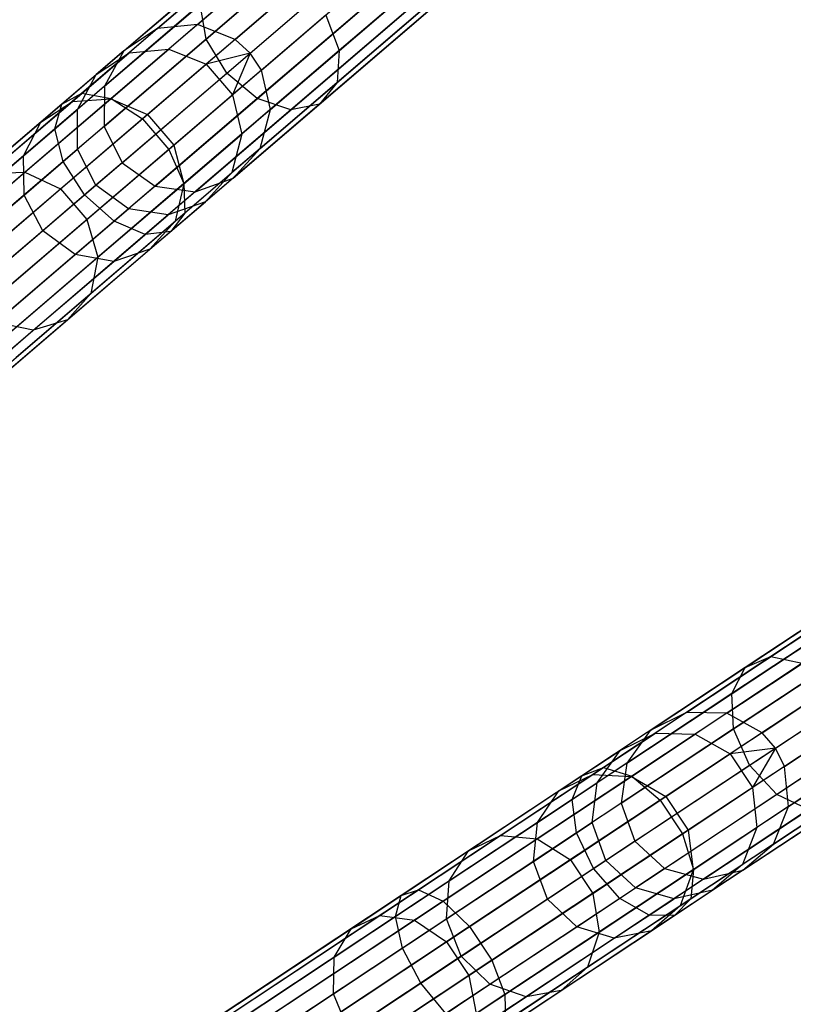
# Model space of a CAD drawing. Extents: x -91 to 92, y -91 to 92.
# Tile 315 of 319: x 61 to 70, y 44 to 55. Entities that reach past the tile are written whole.
import ezdxf

# ---------------------------------------------------------------- set-up
doc = ezdxf.new("R2010")
doc.units = 0
doc.header["$LTSCALE"] = 25.4
doc.layers.get('0').update_dxf_attribs({"linetype": 'CONTINUOUS'})

# ---------------------------------------------------------------- blocks, each defined once
blk = doc.blocks.new('NL2500012258_STL_2')
at = {"color": 0}
for p, q in [((155.489, 54.866, 158.947), (161.33, 59.87, 48.947)), ((155.489, 54.866, 158.947), (161.33, 59.87, 48.947)), ((155.013, 54.817, 158.92), (160.855, 59.821, 48.92)), ((155.013, 54.817, 158.92), (160.855, 59.821, 48.92)), ((155.933, 54.688, 158.963), (161.774, 59.693, 48.963)), ((155.933, 54.688, 158.963), (161.774, 59.693, 48.963)), ((154.616, 54.552, 158.887), (160.457, 59.557, 48.887)), ((154.616, 54.552, 158.887), (160.457, 59.557, 48.887)), ((156.111, 54.526, 158.965), (161.952, 59.53, 48.965)), ((156.111, 54.526, 158.965), (161.952, 59.53, 48.965)), ((156.244, 54.325, 158.963), (162.086, 59.329, 48.963)), ((156.244, 54.325, 158.963), (162.086, 59.329, 48.963)), ((154.387, 54.133, 158.856), (160.229, 59.137, 48.856)), ((154.387, 54.133, 158.856), (160.229, 59.137, 48.856)), ((156.352, 53.859, 158.947), (162.193, 58.863, 48.947)), ((156.352, 53.859, 158.947), (162.193, 58.863, 48.947)), ((154.38, 53.655, 158.833), (160.221, 58.659, 48.833)), ((154.38, 53.655, 158.833), (160.221, 58.659, 48.833)), ((156.23, 53.397, 158.92), (162.071, 58.401, 48.92)), ((156.23, 53.397, 158.92), (162.071, 58.401, 48.92)), ((154.596, 53.227, 158.825), (160.437, 58.232, 48.825)), ((154.596, 53.227, 158.825), (160.437, 58.232, 48.825)), ((155.908, 53.044, 158.887), (161.749, 58.049, 48.887)), ((155.908, 53.044, 158.887), (161.749, 58.049, 48.887)), ((154.985, 52.949, 158.833), (160.826, 57.953, 48.833)), ((154.985, 52.949, 158.833), (160.826, 57.953, 48.833)), ((155.458, 52.883, 158.856), (161.3, 57.887, 48.856)), ((155.458, 52.883, 158.856), (161.3, 57.887, 48.856)), ((157.065, 55.955, 35.542), (155.59, 54.691, 33.459)), ((157.065, 55.955, 35.542), (155.59, 54.691, 33.459)), ((158.767, 55.928, 34.519), (157.166, 54.556, 32.258)), ((158.767, 55.928, 34.519), (157.166, 54.556, 32.258)), ((155.923, 55.596, 32.548), (154.119, 54.051, 30.661)), ((155.923, 55.596, 32.548), (154.119, 54.051, 30.661)), ((156.303, 55.563, 32.258), (154.464, 53.988, 30.336)), ((156.303, 55.563, 32.258), (154.464, 53.988, 30.336)), ((155.833, 54.288, 33.543), (157.3, 55.544, 35.613)), ((155.833, 54.288, 33.543), (157.3, 55.544, 35.613)), ((155.641, 55.43, 32.897), (153.879, 53.921, 31.055)), ((155.641, 55.43, 32.897), (153.879, 53.921, 31.055)), ((158.71, 55.522, 34.766), (157.14, 54.176, 32.548)), ((158.71, 55.522, 34.766), (157.14, 54.176, 32.548)), ((156.693, 55.34, 32.095), (154.835, 53.748, 30.152)), ((156.693, 55.34, 32.095), (154.835, 53.748, 30.152)), ((157.67, 55.249, 35.542), (156.195, 53.986, 33.459)), ((157.67, 55.249, 35.542), (156.195, 53.986, 33.459)), ((158.467, 55.237, 35.063), (156.932, 53.922, 32.897)), ((158.467, 55.237, 35.063), (156.932, 53.922, 32.897)), ((155.52, 55.104, 33.225), (153.799, 53.628, 31.425)), ((155.52, 55.104, 33.225), (153.799, 53.628, 31.425)), ((155.59, 54.691, 33.459), (155.52, 55.104, 33.225)), ((155.59, 54.691, 33.459), (155.52, 55.104, 33.225)), ((158.091, 55.138, 35.343), (156.591, 53.854, 33.225)), ((158.091, 55.138, 35.343), (156.591, 53.854, 33.225)), ((157.005, 54.976, 32.095), (155.146, 53.384, 30.152)), ((157.005, 54.976, 32.095), (155.146, 53.384, 30.152)), ((157.005, 54.976, 32.095), (157.166, 54.556, 32.258)), ((157.005, 54.976, 32.095), (157.166, 54.556, 32.258)), ((155.489, 54.866, 158.947), (155.013, 54.817, 158.92)), ((155.489, 54.866, 158.947), (155.013, 54.817, 158.92)), ((155.489, 54.866, 158.947), (155.148, 54.574, 162.026)), ((155.489, 54.866, 158.947), (155.148, 54.574, 162.026)), ((155.933, 54.688, 158.963), (155.489, 54.866, 158.947)), ((155.933, 54.688, 158.963), (155.489, 54.866, 158.947)), ((155.013, 54.817, 158.92), (154.616, 54.552, 158.887)), ((155.013, 54.817, 158.92), (154.616, 54.552, 158.887)), ((155.013, 54.817, 158.92), (154.679, 54.53, 161.94)), ((155.013, 54.817, 158.92), (154.679, 54.53, 161.94)), ((155.59, 54.691, 33.459), (153.896, 53.24, 31.687)), ((155.59, 54.691, 33.459), (153.896, 53.24, 31.687)), ((155.933, 54.688, 158.963), (155.588, 54.393, 162.075)), ((155.933, 54.688, 158.963), (155.588, 54.393, 162.075)), ((155.833, 54.288, 33.543), (155.59, 54.691, 33.459)), ((155.833, 54.288, 33.543), (155.59, 54.691, 33.459)), ((156.111, 54.526, 158.965), (155.933, 54.688, 158.963)), ((156.111, 54.526, 158.965), (155.933, 54.688, 158.963)), ((154.005, 53.953, 164.861), (154.679, 54.53, 161.94)), ((154.005, 53.953, 164.861), (154.679, 54.53, 161.94)), ((154.616, 54.552, 158.887), (154.289, 54.272, 161.837)), ((154.616, 54.552, 158.887), (154.289, 54.272, 161.837)), ((154.289, 54.272, 161.837), (154.679, 54.53, 161.94)), ((154.289, 54.272, 161.837), (154.679, 54.53, 161.94)), ((154.616, 54.552, 158.887), (154.387, 54.133, 158.856)), ((154.616, 54.552, 158.887), (154.387, 54.133, 158.856)), ((154.461, 53.985, 165.003), (155.148, 54.574, 162.026)), ((154.461, 53.985, 165.003), (155.148, 54.574, 162.026)), ((154.679, 54.53, 161.94), (155.148, 54.574, 162.026)), ((154.679, 54.53, 161.94), (155.148, 54.574, 162.026)), ((155.148, 54.574, 162.026), (155.588, 54.393, 162.075)), ((155.148, 54.574, 162.026), (155.588, 54.393, 162.075)), ((157.166, 54.556, 32.258), (155.327, 52.981, 30.336)), ((157.166, 54.556, 32.258), (155.327, 52.981, 30.336)), ((156.111, 54.526, 158.965), (155.588, 54.393, 162.075)), ((156.111, 54.526, 158.965), (155.588, 54.393, 162.075)), ((156.111, 54.526, 158.965), (155.9, 54.03, 162.075)), ((156.111, 54.526, 158.965), (155.9, 54.03, 162.075)), ((156.244, 54.325, 158.963), (156.111, 54.526, 158.965)), ((156.244, 54.325, 158.963), (156.111, 54.526, 158.965)), ((157.166, 54.556, 32.258), (157.14, 54.176, 32.548)), ((157.166, 54.556, 32.258), (157.14, 54.176, 32.548)), ((154.894, 53.798, 165.084), (155.588, 54.393, 162.075)), ((154.894, 53.798, 165.084), (155.588, 54.393, 162.075)), ((155.588, 54.393, 162.075), (155.9, 54.03, 162.075)), ((155.588, 54.393, 162.075), (155.9, 54.03, 162.075)), ((153.631, 53.708, 164.689), (154.289, 54.272, 161.837)), ((153.631, 53.708, 164.689), (154.289, 54.272, 161.837)), ((154.068, 53.859, 161.739), (154.289, 54.272, 161.837)), ((154.068, 53.859, 161.739), (154.289, 54.272, 161.837)), ((154.15, 52.845, 31.782), (155.833, 54.288, 33.543)), ((154.15, 52.845, 31.782), (155.833, 54.288, 33.543)), ((156.195, 53.986, 33.459), (155.833, 54.288, 33.543)), ((156.195, 53.986, 33.459), (155.833, 54.288, 33.543)), ((156.244, 54.325, 158.963), (155.9, 54.03, 162.075)), ((156.244, 54.325, 158.963), (155.9, 54.03, 162.075)), ((156.352, 53.859, 158.947), (156.244, 54.325, 158.963)), ((156.352, 53.859, 158.947), (156.244, 54.325, 158.963)), ((154.387, 54.133, 158.856), (154.068, 53.859, 161.739)), ((154.387, 54.133, 158.856), (154.068, 53.859, 161.739)), ((154.387, 54.133, 158.856), (154.38, 53.655, 158.833)), ((154.387, 54.133, 158.856), (154.38, 53.655, 158.833)), ((157.14, 54.176, 32.548), (155.336, 52.631, 30.661)), ((157.14, 54.176, 32.548), (155.336, 52.631, 30.661)), ((157.14, 54.176, 32.548), (156.932, 53.922, 32.897)), ((157.14, 54.176, 32.548), (156.932, 53.922, 32.897)), ((154.119, 54.051, 30.661), (152.123, 52.34, 29.149)), ((154.119, 54.051, 30.661), (152.123, 52.34, 29.149)), ((153.879, 53.921, 31.055), (154.119, 54.051, 30.661)), ((153.879, 53.921, 31.055), (154.119, 54.051, 30.661)), ((154.119, 54.051, 30.661), (154.464, 53.988, 30.336)), ((154.119, 54.051, 30.661), (154.464, 53.988, 30.336)), ((155.205, 53.435, 165.084), (155.9, 54.03, 162.075)), ((155.205, 53.435, 165.084), (155.9, 54.03, 162.075)), ((155.9, 54.03, 162.075), (156.011, 53.567, 162.026)), ((155.9, 54.03, 162.075), (156.011, 53.567, 162.026)), ((153.879, 53.921, 31.055), (151.929, 52.25, 29.578)), ((153.879, 53.921, 31.055), (151.929, 52.25, 29.578)), ((154.464, 53.988, 30.336), (152.429, 52.245, 28.794)), ((154.464, 53.988, 30.336), (152.429, 52.245, 28.794)), ((153.007, 53.098, 167.616), (154.005, 53.953, 164.861)), ((153.007, 53.098, 167.616), (154.005, 53.953, 164.861)), ((153.444, 53.114, 167.811), (154.461, 53.985, 165.003)), ((153.444, 53.114, 167.811), (154.461, 53.985, 165.003)), ((153.631, 53.708, 164.689), (154.005, 53.953, 164.861)), ((153.631, 53.708, 164.689), (154.005, 53.953, 164.861)), ((153.799, 53.628, 31.425), (153.879, 53.921, 31.055)), ((153.799, 53.628, 31.425), (153.879, 53.921, 31.055)), ((154.005, 53.953, 164.861), (154.461, 53.985, 165.003)), ((154.005, 53.953, 164.861), (154.461, 53.985, 165.003)), ((154.461, 53.985, 165.003), (154.894, 53.798, 165.084)), ((154.461, 53.985, 165.003), (154.894, 53.798, 165.084)), ((154.464, 53.988, 30.336), (154.835, 53.748, 30.152)), ((154.464, 53.988, 30.336), (154.835, 53.748, 30.152)), ((156.195, 53.986, 33.459), (154.501, 52.534, 31.687)), ((156.195, 53.986, 33.459), (154.501, 52.534, 31.687)), ((156.932, 53.922, 32.897), (155.171, 52.413, 31.055)), ((156.932, 53.922, 32.897), (155.171, 52.413, 31.055)), ((156.591, 53.854, 33.225), (156.195, 53.986, 33.459)), ((156.591, 53.854, 33.225), (156.195, 53.986, 33.459)), ((156.932, 53.922, 32.897), (156.591, 53.854, 33.225)), ((156.932, 53.922, 32.897), (156.591, 53.854, 33.225)), ((153.425, 53.308, 164.527), (154.068, 53.859, 161.739)), ((153.425, 53.308, 164.527), (154.068, 53.859, 161.739)), ((153.866, 52.917, 167.922), (154.894, 53.798, 165.084)), ((153.866, 52.917, 167.922), (154.894, 53.798, 165.084)), ((154.066, 53.386, 161.67), (154.068, 53.859, 161.739)), ((154.066, 53.386, 161.67), (154.068, 53.859, 161.739)), ((156.591, 53.854, 33.225), (154.869, 52.378, 31.425)), ((156.591, 53.854, 33.225), (154.869, 52.378, 31.425)), ((154.894, 53.798, 165.084), (155.205, 53.435, 165.084)), ((154.894, 53.798, 165.084), (155.205, 53.435, 165.084)), ((156.352, 53.859, 158.947), (156.011, 53.567, 162.026)), ((156.352, 53.859, 158.947), (156.011, 53.567, 162.026)), ((156.23, 53.397, 158.92), (156.352, 53.859, 158.947)), ((156.23, 53.397, 158.92), (156.352, 53.859, 158.947)), ((152.656, 52.873, 167.38), (153.631, 53.708, 164.689)), ((152.656, 52.873, 167.38), (153.631, 53.708, 164.689)), ((154.835, 53.748, 30.152), (152.778, 51.985, 28.593)), ((154.835, 53.748, 30.152), (152.778, 51.985, 28.593)), ((153.425, 53.308, 164.527), (153.631, 53.708, 164.689)), ((153.425, 53.308, 164.527), (153.631, 53.708, 164.689)), ((154.835, 53.748, 30.152), (155.146, 53.384, 30.152)), ((154.835, 53.748, 30.152), (155.146, 53.384, 30.152)), ((153.799, 53.628, 31.425), (151.892, 51.995, 29.981)), ((153.799, 53.628, 31.425), (151.892, 51.995, 29.981)), ((153.896, 53.24, 31.687), (153.799, 53.628, 31.425)), ((153.896, 53.24, 31.687), (153.799, 53.628, 31.425)), ((154.38, 53.655, 158.833), (154.066, 53.386, 161.67)), ((154.38, 53.655, 158.833), (154.066, 53.386, 161.67)), ((154.38, 53.655, 158.833), (154.596, 53.227, 158.825)), ((154.38, 53.655, 158.833), (154.596, 53.227, 158.825)), ((155.324, 52.978, 165.003), (156.011, 53.567, 162.026)), ((155.324, 52.978, 165.003), (156.011, 53.567, 162.026)), ((156.011, 53.567, 162.026), (155.895, 53.11, 161.94)), ((156.011, 53.567, 162.026), (155.895, 53.11, 161.94)), ((154.177, 52.554, 167.922), (155.205, 53.435, 165.084)), ((154.177, 52.554, 167.922), (155.205, 53.435, 165.084)), ((155.205, 53.435, 165.084), (155.324, 52.978, 165.003)), ((155.205, 53.435, 165.084), (155.324, 52.978, 165.003)), ((152.472, 52.492, 167.157), (153.425, 53.308, 164.527)), ((152.472, 52.492, 167.157), (153.425, 53.308, 164.527)), ((155.146, 53.384, 30.152), (153.089, 51.622, 28.593)), ((155.146, 53.384, 30.152), (153.089, 51.622, 28.593)), ((153.433, 52.843, 164.412), (153.425, 53.308, 164.527)), ((153.433, 52.843, 164.412), (153.425, 53.308, 164.527)), ((153.433, 52.843, 164.412), (154.066, 53.386, 161.67)), ((153.433, 52.843, 164.412), (154.066, 53.386, 161.67)), ((154.283, 52.96, 161.645), (154.066, 53.386, 161.67)), ((154.283, 52.96, 161.645), (154.066, 53.386, 161.67)), ((155.146, 53.384, 30.152), (155.327, 52.981, 30.336)), ((155.146, 53.384, 30.152), (155.327, 52.981, 30.336)), ((156.23, 53.397, 158.92), (155.895, 53.11, 161.94)), ((156.23, 53.397, 158.92), (155.895, 53.11, 161.94)), ((155.908, 53.044, 158.887), (156.23, 53.397, 158.92)), ((155.908, 53.044, 158.887), (156.23, 53.397, 158.92)), ((153.896, 53.24, 31.687), (152.021, 51.634, 30.267)), ((153.896, 53.24, 31.687), (152.021, 51.634, 30.267)), ((154.15, 52.845, 31.782), (153.896, 53.24, 31.687)), ((154.15, 52.845, 31.782), (153.896, 53.24, 31.687)), ((154.596, 53.227, 158.825), (154.283, 52.96, 161.645)), ((154.596, 53.227, 158.825), (154.283, 52.96, 161.645)), ((154.596, 53.227, 158.825), (154.985, 52.949, 158.833)), ((154.596, 53.227, 158.825), (154.985, 52.949, 158.833)), ((152.119, 51.979, 170.388), (153.444, 53.114, 167.811)), ((152.119, 51.979, 170.388), (153.444, 53.114, 167.811)), ((153.007, 53.098, 167.616), (153.444, 53.114, 167.811)), ((153.007, 53.098, 167.616), (153.444, 53.114, 167.811)), ((153.444, 53.114, 167.811), (153.866, 52.917, 167.922)), ((153.444, 53.114, 167.811), (153.866, 52.917, 167.922)), ((155.222, 52.533, 164.861), (155.895, 53.11, 161.94)), ((155.222, 52.533, 164.861), (155.895, 53.11, 161.94)), ((155.895, 53.11, 161.94), (155.581, 52.764, 161.837)), ((155.895, 53.11, 161.94), (155.581, 52.764, 161.837)), ((155.327, 52.981, 30.336), (153.292, 51.237, 28.794)), ((155.327, 52.981, 30.336), (153.292, 51.237, 28.794)), ((154.283, 52.96, 161.645), (153.654, 52.421, 164.371)), ((154.283, 52.96, 161.645), (153.654, 52.421, 164.371)), ((154.67, 52.68, 161.67), (154.283, 52.96, 161.645)), ((154.67, 52.68, 161.67), (154.283, 52.96, 161.645)), ((154.306, 52.107, 167.811), (155.324, 52.978, 165.003)), ((154.306, 52.107, 167.811), (155.324, 52.978, 165.003)), ((155.324, 52.978, 165.003), (155.222, 52.533, 164.861)), ((155.324, 52.978, 165.003), (155.222, 52.533, 164.861)), ((155.327, 52.981, 30.336), (155.336, 52.631, 30.661)), ((155.327, 52.981, 30.336), (155.336, 52.631, 30.661)), ((155.458, 52.883, 158.856), (155.908, 53.044, 158.887)), ((155.458, 52.883, 158.856), (155.908, 53.044, 158.887)), ((155.908, 53.044, 158.887), (155.581, 52.764, 161.837)), ((155.908, 53.044, 158.887), (155.581, 52.764, 161.837)), ((152.286, 51.249, 30.37), (154.15, 52.845, 31.782)), ((152.286, 51.249, 30.37), (154.15, 52.845, 31.782)), ((152.496, 52.041, 166.999), (153.433, 52.843, 164.412)), ((152.496, 52.041, 166.999), (153.433, 52.843, 164.412)), ((152.527, 51.77, 170.526), (153.866, 52.917, 167.922)), ((152.527, 51.77, 170.526), (153.866, 52.917, 167.922)), ((153.654, 52.421, 164.371), (153.433, 52.843, 164.412)), ((153.654, 52.421, 164.371), (153.433, 52.843, 164.412)), ((153.866, 52.917, 167.922), (154.177, 52.554, 167.922)), ((153.866, 52.917, 167.922), (154.177, 52.554, 167.922)), ((154.501, 52.534, 31.687), (154.15, 52.845, 31.782)), ((154.501, 52.534, 31.687), (154.15, 52.845, 31.782)), ((154.985, 52.949, 158.833), (154.67, 52.68, 161.67)), ((154.985, 52.949, 158.833), (154.67, 52.68, 161.67)), ((154.985, 52.949, 158.833), (155.458, 52.883, 158.856)), ((154.985, 52.949, 158.833), (155.458, 52.883, 158.856)), ((155.458, 52.883, 158.856), (155.139, 52.609, 161.739)), ((155.458, 52.883, 158.856), (155.139, 52.609, 161.739)), ((154.923, 52.201, 164.689), (155.581, 52.764, 161.837)), ((154.923, 52.201, 164.689), (155.581, 52.764, 161.837)), ((155.581, 52.764, 161.837), (155.139, 52.609, 161.739)), ((155.581, 52.764, 161.837), (155.139, 52.609, 161.739)), ((155.336, 52.631, 30.661), (153.339, 50.92, 29.149)), ((155.336, 52.631, 30.661), (153.339, 50.92, 29.149)), ((154.038, 52.138, 164.412), (154.67, 52.68, 161.67)), ((154.038, 52.138, 164.412), (154.67, 52.68, 161.67)), ((154.495, 52.058, 164.527), (155.139, 52.609, 161.739)), ((154.495, 52.058, 164.527), (155.139, 52.609, 161.739)), ((155.139, 52.609, 161.739), (154.67, 52.68, 161.67)), ((155.139, 52.609, 161.739), (154.67, 52.68, 161.67)), ((155.336, 52.631, 30.661), (155.171, 52.413, 31.055)), ((155.336, 52.631, 30.661), (155.171, 52.413, 31.055)), ((154.501, 52.534, 31.687), (152.626, 50.928, 30.267)), ((154.501, 52.534, 31.687), (152.626, 50.928, 30.267)), ((152.838, 51.407, 170.526), (154.177, 52.554, 167.922)), ((152.838, 51.407, 170.526), (154.177, 52.554, 167.922)), ((154.177, 52.554, 167.922), (154.306, 52.107, 167.811)), ((154.177, 52.554, 167.922), (154.306, 52.107, 167.811)), ((154.224, 51.678, 167.616), (155.222, 52.533, 164.861)), ((154.224, 51.678, 167.616), (155.222, 52.533, 164.861)), ((154.869, 52.378, 31.425), (154.501, 52.534, 31.687)), ((154.869, 52.378, 31.425), (154.501, 52.534, 31.687)), ((155.222, 52.533, 164.861), (154.923, 52.201, 164.689)), ((155.222, 52.533, 164.861), (154.923, 52.201, 164.689)), ((153.654, 52.421, 164.371), (152.723, 51.623, 166.943)), ((153.654, 52.421, 164.371), (152.723, 51.623, 166.943)), ((154.869, 52.378, 31.425), (152.963, 50.745, 29.981)), ((154.869, 52.378, 31.425), (152.963, 50.745, 29.981)), ((155.171, 52.413, 31.055), (153.221, 50.742, 29.578)), ((155.171, 52.413, 31.055), (153.221, 50.742, 29.578)), ((154.038, 52.138, 164.412), (153.654, 52.421, 164.371)), ((154.038, 52.138, 164.412), (153.654, 52.421, 164.371)), ((155.171, 52.413, 31.055), (154.869, 52.378, 31.425)), ((155.171, 52.413, 31.055), (154.869, 52.378, 31.425)), ((153.948, 51.366, 167.38), (154.923, 52.201, 164.689)), ((153.948, 51.366, 167.38), (154.923, 52.201, 164.689)), ((154.923, 52.201, 164.689), (154.495, 52.058, 164.527)), ((154.923, 52.201, 164.689), (154.495, 52.058, 164.527)), ((152.982, 50.972, 170.388), (154.306, 52.107, 167.811)), ((152.982, 50.972, 170.388), (154.306, 52.107, 167.811)), ((153.101, 51.335, 166.999), (154.038, 52.138, 164.412)), ((153.101, 51.335, 166.999), (154.038, 52.138, 164.412)), ((153.543, 51.242, 167.157), (154.495, 52.058, 164.527)), ((153.543, 51.242, 167.157), (154.495, 52.058, 164.527)), ((154.495, 52.058, 164.527), (154.038, 52.138, 164.412)), ((154.495, 52.058, 164.527), (154.038, 52.138, 164.412)), ((154.306, 52.107, 167.811), (154.224, 51.678, 167.616)), ((154.306, 52.107, 167.811), (154.224, 51.678, 167.616)), ((152.924, 50.564, 170.143), (154.224, 51.678, 167.616)), ((152.924, 50.564, 170.143), (154.224, 51.678, 167.616)), ((154.224, 51.678, 167.616), (153.948, 51.366, 167.38)), ((154.224, 51.678, 167.616), (153.948, 51.366, 167.38)), ((152.679, 50.278, 169.848), (153.948, 51.366, 167.38)), ((152.679, 50.278, 169.848), (153.948, 51.366, 167.38)), ((153.543, 51.242, 167.157), (153.101, 51.335, 166.999)), ((153.543, 51.242, 167.157), (153.101, 51.335, 166.999)), ((153.948, 51.366, 167.38), (153.543, 51.242, 167.157)), ((153.948, 51.366, 167.38), (153.543, 51.242, 167.157)), ((152.302, 50.179, 169.57), (153.543, 51.242, 167.157)), ((152.302, 50.179, 169.57), (153.543, 51.242, 167.157)), ((161.276, 46.714, 158.92), (167.688, 50.963, 48.92)), ((161.276, 46.714, 158.92), (167.688, 50.963, 48.92)), ((161.754, 46.705, 158.947), (168.166, 50.953, 48.947)), ((161.754, 46.705, 158.947), (168.166, 50.953, 48.947)), ((160.849, 46.501, 158.887), (167.261, 50.749, 48.887)), ((160.849, 46.501, 158.887), (167.261, 50.749, 48.887)), ((162.173, 46.474, 158.963), (168.585, 50.723, 48.963)), ((162.173, 46.474, 158.963), (168.585, 50.723, 48.963)), ((162.33, 46.29, 158.965), (168.742, 50.539, 48.965)), ((162.33, 46.29, 158.965), (168.742, 50.539, 48.965)), ((160.571, 46.112, 158.856), (166.983, 50.361, 48.856)), ((160.571, 46.112, 158.856), (166.983, 50.361, 48.856)), ((162.438, 46.075, 158.963), (168.85, 50.324, 48.963)), ((162.438, 46.075, 158.963), (168.85, 50.324, 48.963)), ((160.505, 45.639, 158.833), (166.917, 49.888, 48.833)), ((160.505, 45.639, 158.833), (166.917, 49.888, 48.833)), ((162.487, 45.599, 158.947), (168.899, 49.848, 48.947)), ((162.487, 45.599, 158.947), (168.899, 49.848, 48.947)), ((160.666, 45.188, 158.825), (167.078, 49.437, 48.825)), ((160.666, 45.188, 158.825), (167.078, 49.437, 48.825)), ((162.309, 45.155, 158.92), (168.721, 49.404, 48.92)), ((162.309, 45.155, 158.92), (168.721, 49.404, 48.92)), ((161.018, 44.864, 158.833), (167.43, 49.113, 48.833)), ((161.018, 44.864, 158.833), (167.43, 49.113, 48.833)), ((161.946, 44.845, 158.887), (168.358, 49.094, 48.887)), ((161.946, 44.845, 158.887), (168.358, 49.094, 48.887)), ((161.48, 44.74, 158.856), (167.892, 48.989, 48.856)), ((161.48, 44.74, 158.856), (167.892, 48.989, 48.856)), ((163.999, 48.518, 34.766), (162.275, 47.376, 32.548)), ((163.999, 48.518, 34.766), (162.275, 47.376, 32.548)), ((163.658, 48.362, 35.063), (161.974, 47.246, 32.897)), ((163.658, 48.362, 35.063), (161.974, 47.246, 32.897)), ((163.461, 48.027, 35.343), (161.815, 46.937, 33.225)), ((163.461, 48.027, 35.343), (161.815, 46.937, 33.225)), ((163.452, 47.592, 35.542), (161.833, 46.519, 33.459)), ((163.452, 47.592, 35.542), (161.833, 46.519, 33.459)), ((162.275, 47.376, 32.548), (160.295, 46.064, 30.661)), ((162.275, 47.376, 32.548), (160.295, 46.064, 30.661)), ((161.974, 47.246, 32.897), (162.275, 47.376, 32.548)), ((161.974, 47.246, 32.897), (162.275, 47.376, 32.548)), ((162.275, 47.376, 32.548), (162.648, 47.297, 32.258)), ((162.275, 47.376, 32.548), (162.648, 47.297, 32.258)), ((161.974, 47.246, 32.897), (160.04, 45.965, 31.055)), ((161.974, 47.246, 32.897), (160.04, 45.965, 31.055)), ((162.648, 47.297, 32.258), (160.63, 45.959, 30.336)), ((162.648, 47.297, 32.258), (160.63, 45.959, 30.336)), ((161.815, 46.937, 33.225), (161.974, 47.246, 32.897)), ((161.815, 46.937, 33.225), (161.974, 47.246, 32.897)), ((162.025, 46.089, 33.543), (163.635, 47.155, 35.613)), ((162.025, 46.089, 33.543), (163.635, 47.155, 35.613)), ((163.008, 47.027, 32.095), (160.968, 45.675, 30.152)), ((163.008, 47.027, 32.095), (160.968, 45.675, 30.152)), ((161.815, 46.937, 33.225), (159.925, 45.684, 31.425)), ((161.815, 46.937, 33.225), (159.925, 45.684, 31.425)), ((161.833, 46.519, 33.459), (161.815, 46.937, 33.225)), ((161.833, 46.519, 33.459), (161.815, 46.937, 33.225)), ((163.966, 46.817, 35.542), (162.347, 45.744, 33.459)), ((163.966, 46.817, 35.542), (162.347, 45.744, 33.459)), ((161.276, 46.714, 158.92), (160.849, 46.501, 158.887)), ((161.276, 46.714, 158.92), (160.849, 46.501, 158.887)), ((161.276, 46.714, 158.92), (160.909, 46.471, 161.94)), ((161.276, 46.714, 158.92), (160.909, 46.471, 161.94)), ((161.754, 46.705, 158.947), (161.276, 46.714, 158.92)), ((161.754, 46.705, 158.947), (161.276, 46.714, 158.92)), ((161.754, 46.705, 158.947), (161.38, 46.457, 162.026)), ((161.754, 46.705, 158.947), (161.38, 46.457, 162.026)), ((162.173, 46.474, 158.963), (161.754, 46.705, 158.947)), ((162.173, 46.474, 158.963), (161.754, 46.705, 158.947)), ((163.272, 46.628, 32.095), (161.232, 45.276, 30.152)), ((163.272, 46.628, 32.095), (161.232, 45.276, 30.152)), ((161.833, 46.519, 33.459), (159.974, 45.287, 31.687)), ((161.833, 46.519, 33.459), (159.974, 45.287, 31.687)), ((160.169, 45.981, 164.861), (160.909, 46.471, 161.94)), ((160.169, 45.981, 164.861), (160.909, 46.471, 161.94)), ((160.849, 46.501, 158.887), (160.491, 46.263, 161.837)), ((160.849, 46.501, 158.887), (160.491, 46.263, 161.837)), ((160.491, 46.263, 161.837), (160.909, 46.471, 161.94)), ((160.491, 46.263, 161.837), (160.909, 46.471, 161.94)), ((160.849, 46.501, 158.887), (160.571, 46.112, 158.856)), ((160.849, 46.501, 158.887), (160.571, 46.112, 158.856)), ((160.626, 45.957, 165.003), (161.38, 46.457, 162.026)), ((160.626, 45.957, 165.003), (161.38, 46.457, 162.026)), ((160.909, 46.471, 161.94), (161.38, 46.457, 162.026)), ((160.909, 46.471, 161.94), (161.38, 46.457, 162.026)), ((161.38, 46.457, 162.026), (161.795, 46.223, 162.075)), ((161.38, 46.457, 162.026), (161.795, 46.223, 162.075)), ((162.173, 46.474, 158.963), (161.795, 46.223, 162.075)), ((162.173, 46.474, 158.963), (161.795, 46.223, 162.075)), ((162.025, 46.089, 33.543), (161.833, 46.519, 33.459)), ((162.025, 46.089, 33.543), (161.833, 46.519, 33.459)), ((162.33, 46.29, 158.965), (162.173, 46.474, 158.963)), ((162.33, 46.29, 158.965), (162.173, 46.474, 158.963)), ((159.768, 45.784, 164.689), (160.491, 46.263, 161.837)), ((159.768, 45.784, 164.689), (160.491, 46.263, 161.837)), ((160.22, 45.88, 161.739), (160.491, 46.263, 161.837)), ((160.22, 45.88, 161.739), (160.491, 46.263, 161.837)), ((161.033, 45.718, 165.084), (161.795, 46.223, 162.075)), ((161.033, 45.718, 165.084), (161.795, 46.223, 162.075)), ((163.38, 46.191, 32.258), (161.362, 44.854, 30.336)), ((163.38, 46.191, 32.258), (161.362, 44.854, 30.336)), ((162.33, 46.29, 158.965), (161.795, 46.223, 162.075)), ((162.33, 46.29, 158.965), (161.795, 46.223, 162.075)), ((161.795, 46.223, 162.075), (162.059, 45.824, 162.075)), ((161.795, 46.223, 162.075), (162.059, 45.824, 162.075)), ((162.33, 46.29, 158.965), (162.059, 45.824, 162.075)), ((162.33, 46.29, 158.965), (162.059, 45.824, 162.075)), ((162.438, 46.075, 158.963), (162.33, 46.29, 158.965)), ((162.438, 46.075, 158.963), (162.33, 46.29, 158.965)), ((160.177, 44.864, 31.782), (162.025, 46.089, 33.543)), ((160.177, 44.864, 31.782), (162.025, 46.089, 33.543)), ((160.571, 46.112, 158.856), (160.22, 45.88, 161.739)), ((160.571, 46.112, 158.856), (160.22, 45.88, 161.739)), ((160.571, 46.112, 158.856), (160.505, 45.639, 158.833)), ((160.571, 46.112, 158.856), (160.505, 45.639, 158.833)), ((162.347, 45.744, 33.459), (162.025, 46.089, 33.543)), ((162.347, 45.744, 33.459), (162.025, 46.089, 33.543)), ((162.438, 46.075, 158.963), (162.059, 45.824, 162.075)), ((162.438, 46.075, 158.963), (162.059, 45.824, 162.075)), ((162.487, 45.599, 158.947), (162.438, 46.075, 158.963)), ((162.487, 45.599, 158.947), (162.438, 46.075, 158.963)), ((160.04, 45.965, 31.055), (157.9, 44.546, 29.578)), ((160.04, 45.965, 31.055), (157.9, 44.546, 29.578)), ((160.295, 46.064, 30.661), (158.103, 44.612, 29.149)), ((160.295, 46.064, 30.661), (158.103, 44.612, 29.149)), ((160.63, 45.959, 30.336), (158.396, 44.479, 28.794)), ((160.63, 45.959, 30.336), (158.396, 44.479, 28.794)), ((159.074, 45.255, 167.616), (160.169, 45.981, 164.861)), ((159.074, 45.255, 167.616), (160.169, 45.981, 164.861)), ((159.768, 45.784, 164.689), (160.169, 45.981, 164.861)), ((159.768, 45.784, 164.689), (160.169, 45.981, 164.861)), ((159.925, 45.684, 31.425), (160.04, 45.965, 31.055)), ((159.925, 45.684, 31.425), (160.04, 45.965, 31.055)), ((160.04, 45.965, 31.055), (160.295, 46.064, 30.661)), ((160.04, 45.965, 31.055), (160.295, 46.064, 30.661)), ((160.169, 45.981, 164.861), (160.626, 45.957, 165.003)), ((160.169, 45.981, 164.861), (160.626, 45.957, 165.003)), ((160.295, 46.064, 30.661), (160.63, 45.959, 30.336)), ((160.295, 46.064, 30.661), (160.63, 45.959, 30.336)), ((160.63, 45.959, 30.336), (160.968, 45.675, 30.152)), ((160.63, 45.959, 30.336), (160.968, 45.675, 30.152)), ((159.509, 45.217, 167.811), (160.626, 45.957, 165.003)), ((159.509, 45.217, 167.811), (160.626, 45.957, 165.003)), ((159.514, 45.412, 164.527), (160.22, 45.88, 161.739)), ((159.514, 45.412, 164.527), (160.22, 45.88, 161.739)), ((160.16, 45.41, 161.67), (160.22, 45.88, 161.739)), ((160.16, 45.41, 161.67), (160.22, 45.88, 161.739)), ((160.626, 45.957, 165.003), (161.033, 45.718, 165.084)), ((160.626, 45.957, 165.003), (161.033, 45.718, 165.084)), ((158.698, 45.075, 167.38), (159.768, 45.784, 164.689)), ((158.698, 45.075, 167.38), (159.768, 45.784, 164.689)), ((159.514, 45.412, 164.527), (159.768, 45.784, 164.689)), ((159.514, 45.412, 164.527), (159.768, 45.784, 164.689)), ((162.347, 45.744, 33.459), (160.487, 44.512, 31.687)), ((162.347, 45.744, 33.459), (160.487, 44.512, 31.687)), ((161.297, 45.319, 165.084), (162.059, 45.824, 162.075)), ((161.297, 45.319, 165.084), (162.059, 45.824, 162.075)), ((163.308, 45.817, 32.548), (161.328, 44.505, 30.661)), ((163.308, 45.817, 32.548), (161.328, 44.505, 30.661)), ((162.059, 45.824, 162.075), (162.112, 45.351, 162.026)), ((162.059, 45.824, 162.075), (162.112, 45.351, 162.026)), ((162.724, 45.565, 33.225), (162.347, 45.744, 33.459)), ((162.724, 45.565, 33.225), (162.347, 45.744, 33.459)), ((159.925, 45.684, 31.425), (157.832, 44.298, 29.981)), ((159.925, 45.684, 31.425), (157.832, 44.298, 29.981)), ((160.968, 45.675, 30.152), (158.71, 44.179, 28.593)), ((160.968, 45.675, 30.152), (158.71, 44.179, 28.593)), ((159.904, 44.97, 167.922), (161.033, 45.718, 165.084)), ((159.904, 44.97, 167.922), (161.033, 45.718, 165.084)), ((159.974, 45.287, 31.687), (159.925, 45.684, 31.425)), ((159.974, 45.287, 31.687), (159.925, 45.684, 31.425)), ((160.505, 45.639, 158.833), (160.16, 45.41, 161.67)), ((160.505, 45.639, 158.833), (160.16, 45.41, 161.67)), ((160.505, 45.639, 158.833), (160.666, 45.188, 158.825)), ((160.505, 45.639, 158.833), (160.666, 45.188, 158.825)), ((160.968, 45.675, 30.152), (161.232, 45.276, 30.152)), ((160.968, 45.675, 30.152), (161.232, 45.276, 30.152)), ((161.033, 45.718, 165.084), (161.297, 45.319, 165.084)), ((161.033, 45.718, 165.084), (161.297, 45.319, 165.084)), ((162.724, 45.565, 33.225), (160.834, 44.312, 31.425)), ((162.724, 45.565, 33.225), (160.834, 44.312, 31.425)), ((163.071, 45.591, 32.897), (161.137, 44.309, 31.055)), ((163.071, 45.591, 32.897), (161.137, 44.309, 31.055)), ((162.487, 45.599, 158.947), (162.112, 45.351, 162.026)), ((162.487, 45.599, 158.947), (162.112, 45.351, 162.026)), ((162.309, 45.155, 158.92), (162.487, 45.599, 158.947)), ((162.309, 45.155, 158.92), (162.487, 45.599, 158.947)), ((158.468, 44.719, 167.157), (159.514, 45.412, 164.527)), ((158.468, 44.719, 167.157), (159.514, 45.412, 164.527)), ((159.465, 44.95, 164.412), (159.514, 45.412, 164.527)), ((159.465, 44.95, 164.412), (159.514, 45.412, 164.527)), ((159.465, 44.95, 164.412), (160.16, 45.41, 161.67)), ((159.465, 44.95, 164.412), (160.16, 45.41, 161.67)), ((160.324, 44.961, 161.645), (160.16, 45.41, 161.67)), ((160.324, 44.961, 161.645), (160.16, 45.41, 161.67)), ((159.974, 45.287, 31.687), (157.916, 43.923, 30.267)), ((159.974, 45.287, 31.687), (157.916, 43.923, 30.267)), ((161.232, 45.276, 30.152), (158.974, 43.78, 28.593)), ((161.232, 45.276, 30.152), (158.974, 43.78, 28.593)), ((160.177, 44.864, 31.782), (159.974, 45.287, 31.687)), ((160.177, 44.864, 31.782), (159.974, 45.287, 31.687)), ((160.169, 44.571, 167.922), (161.297, 45.319, 165.084)), ((160.169, 44.571, 167.922), (161.297, 45.319, 165.084)), ((161.232, 45.276, 30.152), (161.362, 44.854, 30.336)), ((161.232, 45.276, 30.152), (161.362, 44.854, 30.336)), ((161.297, 45.319, 165.084), (161.358, 44.851, 165.003)), ((161.297, 45.319, 165.084), (161.358, 44.851, 165.003)), ((161.358, 44.851, 165.003), (162.112, 45.351, 162.026)), ((161.358, 44.851, 165.003), (162.112, 45.351, 162.026)), ((162.112, 45.351, 162.026), (161.942, 44.912, 161.94)), ((162.112, 45.351, 162.026), (161.942, 44.912, 161.94)), ((157.648, 44.31, 170.143), (159.074, 45.255, 167.616)), ((157.648, 44.31, 170.143), (159.074, 45.255, 167.616)), ((158.055, 44.254, 170.388), (159.509, 45.217, 167.811)), ((158.055, 44.254, 170.388), (159.509, 45.217, 167.811)), ((158.698, 45.075, 167.38), (159.074, 45.255, 167.616)), ((158.698, 45.075, 167.38), (159.074, 45.255, 167.616)), ((159.074, 45.255, 167.616), (159.509, 45.217, 167.811)), ((159.074, 45.255, 167.616), (159.509, 45.217, 167.811)), ((159.509, 45.217, 167.811), (159.904, 44.97, 167.922)), ((159.509, 45.217, 167.811), (159.904, 44.97, 167.922)), ((160.666, 45.188, 158.825), (160.324, 44.961, 161.645)), ((160.666, 45.188, 158.825), (160.324, 44.961, 161.645)), ((160.666, 45.188, 158.825), (161.018, 44.864, 158.833)), ((160.666, 45.188, 158.825), (161.018, 44.864, 158.833)), ((162.309, 45.155, 158.92), (161.942, 44.912, 161.94)), ((162.309, 45.155, 158.92), (161.942, 44.912, 161.94)), ((161.946, 44.845, 158.887), (162.309, 45.155, 158.92)), ((161.946, 44.845, 158.887), (162.309, 45.155, 158.92)), ((157.305, 44.152, 169.848), (158.698, 45.075, 167.38)), ((157.305, 44.152, 169.848), (158.698, 45.075, 167.38)), ((158.468, 44.719, 167.157), (158.698, 45.075, 167.38)), ((158.468, 44.719, 167.157), (158.698, 45.075, 167.38)), ((158.434, 43.997, 170.526), (159.904, 44.97, 167.922)), ((158.434, 43.997, 170.526), (159.904, 44.97, 167.922)), ((158.437, 44.268, 166.999), (159.465, 44.95, 164.412)), ((158.437, 44.268, 166.999), (159.465, 44.95, 164.412)), ((159.633, 44.504, 164.371), (159.465, 44.95, 164.412)), ((159.633, 44.504, 164.371), (159.465, 44.95, 164.412)), ((160.324, 44.961, 161.645), (159.633, 44.504, 164.371)), ((160.324, 44.961, 161.645), (159.633, 44.504, 164.371)), ((159.904, 44.97, 167.922), (160.169, 44.571, 167.922)), ((159.904, 44.97, 167.922), (160.169, 44.571, 167.922)), ((160.673, 44.636, 161.67), (160.324, 44.961, 161.645)), ((160.673, 44.636, 161.67), (160.324, 44.961, 161.645)), ((161.202, 44.422, 164.861), (161.942, 44.912, 161.94)), ((161.202, 44.422, 164.861), (161.942, 44.912, 161.94)), ((161.942, 44.912, 161.94), (161.587, 44.608, 161.837)), ((161.942, 44.912, 161.94), (161.587, 44.608, 161.837)), ((158.131, 43.508, 30.37), (160.177, 44.864, 31.782)), ((158.131, 43.508, 30.37), (160.177, 44.864, 31.782)), ((161.362, 44.854, 30.336), (159.128, 43.374, 28.794)), ((161.362, 44.854, 30.336), (159.128, 43.374, 28.794)), ((160.487, 44.512, 31.687), (160.177, 44.864, 31.782)), ((160.487, 44.512, 31.687), (160.177, 44.864, 31.782)), ((160.242, 44.111, 167.811), (161.358, 44.851, 165.003)), ((160.242, 44.111, 167.811), (161.358, 44.851, 165.003)), ((161.018, 44.864, 158.833), (160.673, 44.636, 161.67)), ((161.018, 44.864, 158.833), (160.673, 44.636, 161.67)), ((161.018, 44.864, 158.833), (161.48, 44.74, 158.856)), ((161.018, 44.864, 158.833), (161.48, 44.74, 158.856)), ((161.358, 44.851, 165.003), (161.202, 44.422, 164.861)), ((161.358, 44.851, 165.003), (161.202, 44.422, 164.861)), ((161.362, 44.854, 30.336), (161.328, 44.505, 30.661)), ((161.362, 44.854, 30.336), (161.328, 44.505, 30.661)), ((161.48, 44.74, 158.856), (161.946, 44.845, 158.887)), ((161.48, 44.74, 158.856), (161.946, 44.845, 158.887)), ((161.946, 44.845, 158.887), (161.587, 44.608, 161.837)), ((161.946, 44.845, 158.887), (161.587, 44.608, 161.837)), ((157.107, 43.817, 169.57), (158.468, 44.719, 167.157)), ((157.107, 43.817, 169.57), (158.468, 44.719, 167.157)), ((158.437, 44.268, 166.999), (158.468, 44.719, 167.157)), ((158.437, 44.268, 166.999), (158.468, 44.719, 167.157)), ((161.48, 44.74, 158.856), (161.13, 44.508, 161.739)), ((161.48, 44.74, 158.856), (161.13, 44.508, 161.739)), ((158.103, 44.612, 29.149), (155.749, 43.051, 28.044)), ((158.103, 44.612, 29.149), (155.749, 43.051, 28.044)), ((157.9, 44.546, 29.578), (158.103, 44.612, 29.149)), ((157.9, 44.546, 29.578), (158.103, 44.612, 29.149)), ((158.103, 44.612, 29.149), (158.396, 44.479, 28.794)), ((158.103, 44.612, 29.149), (158.396, 44.479, 28.794)), ((158.699, 43.598, 170.526), (160.169, 44.571, 167.922)), ((158.699, 43.598, 170.526), (160.169, 44.571, 167.922)), ((159.979, 44.175, 164.412), (160.673, 44.636, 161.67)), ((159.979, 44.175, 164.412), (160.673, 44.636, 161.67)), ((160.169, 44.571, 167.922), (160.242, 44.111, 167.811)), ((160.169, 44.571, 167.922), (160.242, 44.111, 167.811)), ((161.13, 44.508, 161.739), (160.673, 44.636, 161.67)), ((161.13, 44.508, 161.739), (160.673, 44.636, 161.67)), ((160.865, 44.129, 164.689), (161.587, 44.608, 161.837)), ((160.865, 44.129, 164.689), (161.587, 44.608, 161.837)), ((161.587, 44.608, 161.837), (161.13, 44.508, 161.739)), ((161.587, 44.608, 161.837), (161.13, 44.508, 161.739)), ((157.9, 44.546, 29.578), (155.6, 43.022, 28.498)), ((157.9, 44.546, 29.578), (155.6, 43.022, 28.498)), ((158.396, 44.479, 28.794), (155.995, 42.889, 27.668)), ((158.396, 44.479, 28.794), (155.995, 42.889, 27.668)), ((157.832, 44.298, 29.981), (157.9, 44.546, 29.578)), ((157.832, 44.298, 29.981), (157.9, 44.546, 29.578)), ((158.396, 44.479, 28.794), (158.71, 44.179, 28.593)), ((158.396, 44.479, 28.794), (158.71, 44.179, 28.593)), ((160.487, 44.512, 31.687), (158.429, 43.148, 30.267)), ((160.487, 44.512, 31.687), (158.429, 43.148, 30.267)), ((159.633, 44.504, 164.371), (158.611, 43.826, 166.943)), ((159.633, 44.504, 164.371), (158.611, 43.826, 166.943)), ((161.328, 44.505, 30.661), (159.136, 43.053, 29.149)), ((161.328, 44.505, 30.661), (159.136, 43.053, 29.149)), ((159.979, 44.175, 164.412), (159.633, 44.504, 164.371)), ((159.979, 44.175, 164.412), (159.633, 44.504, 164.371)), ((160.423, 44.04, 164.527), (161.13, 44.508, 161.739)), ((160.423, 44.04, 164.527), (161.13, 44.508, 161.739)), ((160.834, 44.312, 31.425), (160.487, 44.512, 31.687)), ((160.834, 44.312, 31.425), (160.487, 44.512, 31.687)), ((161.328, 44.505, 30.661), (161.137, 44.309, 31.055)), ((161.328, 44.505, 30.661), (161.137, 44.309, 31.055)), ((160.107, 43.696, 167.616), (161.202, 44.422, 164.861)), ((160.107, 43.696, 167.616), (161.202, 44.422, 164.861)), ((161.202, 44.422, 164.861), (160.865, 44.129, 164.689)), ((161.202, 44.422, 164.861), (160.865, 44.129, 164.689)), ((157.832, 44.298, 29.981), (155.585, 42.808, 28.926)), ((157.832, 44.298, 29.981), (155.585, 42.808, 28.926)), ((155.922, 43.166, 172.386), (157.648, 44.31, 170.143)), ((155.922, 43.166, 172.386), (157.648, 44.31, 170.143)), ((156.296, 43.088, 172.674), (158.055, 44.254, 170.388)), ((156.296, 43.088, 172.674), (158.055, 44.254, 170.388)), ((157.097, 43.381, 169.373), (158.437, 44.268, 166.999)), ((157.097, 43.381, 169.373), (158.437, 44.268, 166.999)), ((157.305, 44.152, 169.848), (157.648, 44.31, 170.143)), ((157.305, 44.152, 169.848), (157.648, 44.31, 170.143)), ((157.648, 44.31, 170.143), (158.055, 44.254, 170.388)), ((157.648, 44.31, 170.143), (158.055, 44.254, 170.388)), ((157.916, 43.923, 30.267), (157.832, 44.298, 29.981)), ((157.916, 43.923, 30.267), (157.832, 44.298, 29.981)), ((158.055, 44.254, 170.388), (158.434, 43.997, 170.526)), ((158.055, 44.254, 170.388), (158.434, 43.997, 170.526)), ((158.611, 43.826, 166.943), (158.437, 44.268, 166.999)), ((158.611, 43.826, 166.943), (158.437, 44.268, 166.999)), ((160.834, 44.312, 31.425), (158.742, 42.926, 29.981)), ((160.834, 44.312, 31.425), (158.742, 42.926, 29.981)), ((161.137, 44.309, 31.055), (158.997, 42.891, 29.578)), ((161.137, 44.309, 31.055), (158.997, 42.891, 29.578)), ((161.137, 44.309, 31.055), (160.834, 44.312, 31.425)), ((161.137, 44.309, 31.055), (160.834, 44.312, 31.425)), ((155.62, 43.035, 172.039), (157.305, 44.152, 169.848)), ((155.62, 43.035, 172.039), (157.305, 44.152, 169.848)), ((158.71, 44.179, 28.593), (156.284, 42.572, 27.455)), ((158.71, 44.179, 28.593), (156.284, 42.572, 27.455)), ((157.107, 43.817, 169.57), (157.305, 44.152, 169.848)), ((157.107, 43.817, 169.57), (157.305, 44.152, 169.848)), ((158.71, 44.179, 28.593), (158.974, 43.78, 28.593)), ((158.71, 44.179, 28.593), (158.974, 43.78, 28.593)), ((158.788, 43.148, 170.388), (160.242, 44.111, 167.811)), ((158.788, 43.148, 170.388), (160.242, 44.111, 167.811)), ((158.95, 43.494, 166.999), (159.979, 44.175, 164.412)), ((158.95, 43.494, 166.999), (159.979, 44.175, 164.412)), ((159.795, 43.42, 167.38), (160.865, 44.129, 164.689)), ((159.795, 43.42, 167.38), (160.865, 44.129, 164.689)), ((160.423, 44.04, 164.527), (159.979, 44.175, 164.412)), ((160.423, 44.04, 164.527), (159.979, 44.175, 164.412)), ((160.242, 44.111, 167.811), (160.107, 43.696, 167.616)), ((160.242, 44.111, 167.811), (160.107, 43.696, 167.616)), ((160.865, 44.129, 164.689), (160.423, 44.04, 164.527)), ((160.865, 44.129, 164.689), (160.423, 44.04, 164.527)), ((156.657, 42.819, 172.837), (158.434, 43.997, 170.526)), ((156.657, 42.819, 172.837), (158.434, 43.997, 170.526)), ((158.434, 43.997, 170.526), (158.699, 43.598, 170.526)), ((158.434, 43.997, 170.526), (158.699, 43.598, 170.526)), ((159.378, 43.347, 167.157), (160.423, 44.04, 164.527)), ((159.378, 43.347, 167.157), (160.423, 44.04, 164.527)), ((157.916, 43.923, 30.267), (155.705, 42.458, 29.23)), ((157.916, 43.923, 30.267), (155.705, 42.458, 29.23)), ((158.131, 43.508, 30.37), (157.916, 43.923, 30.267)), ((158.131, 43.508, 30.37), (157.916, 43.923, 30.267)), ((155.459, 42.725, 171.712), (157.107, 43.817, 169.57)), ((155.459, 42.725, 171.712), (157.107, 43.817, 169.57)), ((158.974, 43.78, 28.593), (156.548, 42.173, 27.455)), ((158.974, 43.78, 28.593), (156.548, 42.173, 27.455)), ((157.097, 43.381, 169.373), (157.107, 43.817, 169.57)), ((157.097, 43.381, 169.373), (157.107, 43.817, 169.57)), ((158.611, 43.826, 166.943), (157.279, 42.944, 169.302)), ((158.611, 43.826, 166.943), (157.279, 42.944, 169.302)), ((158.95, 43.494, 166.999), (158.611, 43.826, 166.943)), ((158.95, 43.494, 166.999), (158.611, 43.826, 166.943)), ((158.974, 43.78, 28.593), (159.128, 43.374, 28.794)), ((158.974, 43.78, 28.593), (159.128, 43.374, 28.794)), ((158.68, 42.751, 170.143), (160.107, 43.696, 167.616)), ((158.68, 42.751, 170.143), (160.107, 43.696, 167.616)), ((160.107, 43.696, 167.616), (159.795, 43.42, 167.38)), ((160.107, 43.696, 167.616), (159.795, 43.42, 167.38)), ((155.933, 42.052, 29.339), (158.131, 43.508, 30.37)), ((155.933, 42.052, 29.339), (158.131, 43.508, 30.37)), ((156.921, 42.42, 172.837), (158.699, 43.598, 170.526)), ((156.921, 42.42, 172.837), (158.699, 43.598, 170.526)), ((158.429, 43.148, 30.267), (158.131, 43.508, 30.37)), ((158.429, 43.148, 30.267), (158.131, 43.508, 30.37)), ((158.699, 43.598, 170.526), (158.788, 43.148, 170.388)), ((158.699, 43.598, 170.526), (158.788, 43.148, 170.388)), ((157.611, 42.606, 169.373), (158.95, 43.494, 166.999)), ((157.611, 42.606, 169.373), (158.95, 43.494, 166.999)), ((158.402, 42.497, 169.848), (159.795, 43.42, 167.38)), ((158.402, 42.497, 169.848), (159.795, 43.42, 167.38)), ((159.378, 43.347, 167.157), (158.95, 43.494, 166.999)), ((159.378, 43.347, 167.157), (158.95, 43.494, 166.999)), ((159.795, 43.42, 167.38), (159.378, 43.347, 167.157)), ((159.795, 43.42, 167.38), (159.378, 43.347, 167.157)), ((155.477, 42.307, 171.48), (157.097, 43.381, 169.373)), ((155.477, 42.307, 171.48), (157.097, 43.381, 169.373)), ((159.128, 43.374, 28.794), (156.728, 41.783, 27.668)), ((159.128, 43.374, 28.794), (156.728, 41.783, 27.668)), ((157.279, 42.944, 169.302), (157.097, 43.381, 169.373)), ((157.279, 42.944, 169.302), (157.097, 43.381, 169.373)), ((158.016, 42.445, 169.57), (159.378, 43.347, 167.157)), ((158.016, 42.445, 169.57), (159.378, 43.347, 167.157)), ((159.128, 43.374, 28.794), (159.136, 43.053, 29.149)), ((159.128, 43.374, 28.794), (159.136, 43.053, 29.149))]:
    blk.add_line(p, q, dxfattribs=at)

msp = doc.modelspace()

# ---------------------------------------------------------------- block references
at = {"color": 0}
msp.add_blockref('NL2500012258_STL_2', (-92.243, 0.428, -1717), dxfattribs=at)

doc.saveas('drawing.dxf')
